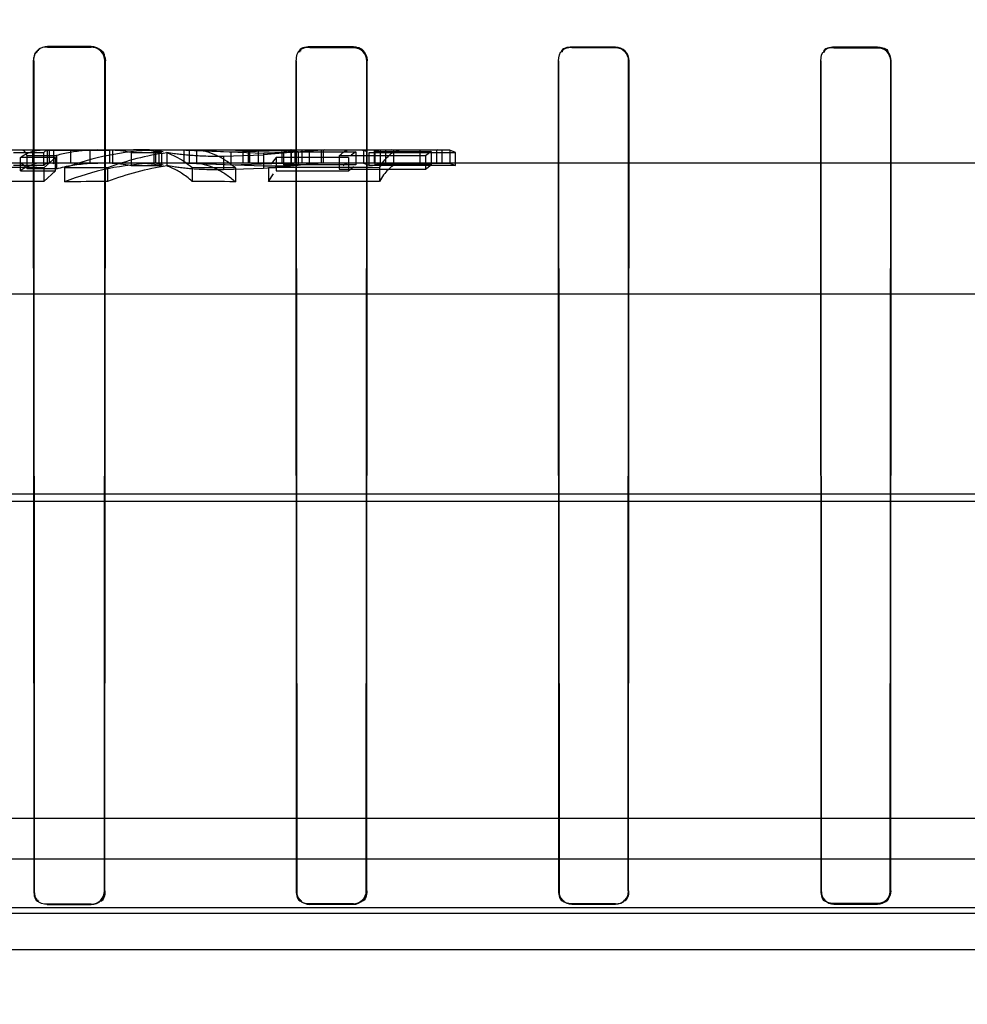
# Model space of a CAD drawing. Header units: millimetres. Extents: x 0 to 297, y 0 to 210.
# Tile 419 of 438: x 242.277 to 242.407, y 159.356 to 159.492. Entities that reach past the tile are written whole.
import ezdxf

# ---------------------------------------------------------------- set-up
doc = ezdxf.new("R2010")
doc.units = ezdxf.units.MM
doc.header["$LTSCALE"] = 16.335
doc.layers.get('0').update_dxf_attribs({"linetype": 'CONTINUOUS'})
for name, color, linetype in [('AXES_REF', 7, 'CONTINUOUS'), ('INTFCLR_1', 7, 'CONTINUOUS'), ('INTFCLR_144815', 7, 'CONTINUOUS'), ('INTFCLR_72935', 7, 'CONTINUOUS')]:
    doc.layers.add(name, color=color, linetype=linetype)

msp = doc.modelspace()

# ---------------------------------------------------------------- linework, layer by layer
at = {"color": 7, "linetype": 'Continuous'}
for radius in [5.8174969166, 5.817, 5.7797484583]:
    msp.add_circle((241.4979109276, 154.8339782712), radius, dxfattribs=at)
msp.add_arc((241.4979109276, 154.8339782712), 5.76, 278.2771290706, 261.7228709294, dxfattribs=at)
at = {"layer": 'AXES_REF', "color": 7, "linetype": 'Continuous'}
msp.add_arc((241.4979109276, 154.8339782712), 5.892, 113.0826660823, 66.91733391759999, dxfattribs=at)
at = {"layer": 'AXES_REF', "color": 9, "linetype": 'Continuous'}
msp.add_arc((241.4979109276, 154.8339782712), 5.3067073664, 94.4118118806, 85.5881881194, dxfattribs=at)
at = {"layer": 'INTFCLR_1', "color": 9, "linetype": 'Continuous'}
for p, q in [((242.2810786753, 159.487905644), (242.2810786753, 159.4879774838)), ((242.2870786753, 159.4879687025), (242.2870786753, 159.4878974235)), ((242.3170786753, 159.4878628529), (242.3170786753, 159.4879318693)), ((242.3230786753, 159.4879258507), (242.3230786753, 159.4878571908)), ((242.3530786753, 159.4878348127), (242.3530786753, 159.4879020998)), ((242.3590786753, 159.4878985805), (242.3590786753, 159.4878314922)), ((242.3890786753, 159.4878204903), (242.3890786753, 159.4878869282)), ((242.3950786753, 159.4878857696), (242.3950786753, 159.4878193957)), ((242.2791242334, 159.486023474), (242.2791961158, 159.486023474)), ((242.2889479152, 159.486023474), (242.2890186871, 159.486023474)), ((242.3151706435, 159.486023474), (242.3152396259, 159.486023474)), ((242.3249086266, 159.486023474), (242.3249769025, 159.486023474)), ((242.3512011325, 159.486023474), (242.3512683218, 159.486023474)), ((242.3608837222, 159.486023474), (242.3609505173, 159.486023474)), ((242.3872169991, 159.486023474), (242.3872832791, 159.486023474)), ((242.3968723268, 159.486023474), (242.3969384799, 159.486023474)), ((242.2792603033, 159.372023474), (242.2791925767, 159.372023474)), ((242.2889514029, 159.372023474), (242.2888846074, 159.372023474)), ((242.3153015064, 159.372023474), (242.3152362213, 159.372023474)), ((242.3249119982, 159.372023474), (242.3248473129, 159.372023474)), ((242.3513287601, 159.372023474), (242.3512650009, 159.372023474)), ((242.3608870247, 159.372023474), (242.3608236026, 159.372023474)), ((242.3873429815, 159.372023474), (242.3872800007, 159.372023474)), ((242.3968755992, 159.372023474), (242.3968127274, 159.372023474)), ((242.2810786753, 159.3701399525), (242.2810786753, 159.3702074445)), ((242.2870786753, 159.3702151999), (242.2870786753, 159.3701481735)), ((242.3170786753, 159.3701827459), (242.3170786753, 159.3702478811)), ((242.3230786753, 159.3702532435), (242.3230786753, 159.3701884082)), ((242.3530786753, 159.3702107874), (242.3530786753, 159.3702744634)), ((242.3590786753, 159.3702776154), (242.3590786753, 159.370214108)), ((242.3890786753, 159.3702251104), (242.3890786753, 159.3702880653)), ((242.3950786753, 159.3702891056), (242.3950786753, 159.3702262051))]:
    msp.add_line(p, q, dxfattribs=at)
at = {"layer": 'INTFCLR_1', "color": 6, "linetype": 'Continuous'}
for p, q in [((242.2810786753, 159.4879774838), (242.2870786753, 159.4879687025)), ((242.2870786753, 159.4878974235), (242.2810786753, 159.487905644)), ((242.3170786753, 159.4879318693), (242.3230786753, 159.4879258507)), ((242.3230786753, 159.4878571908), (242.3170786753, 159.4878628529)), ((242.3530786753, 159.4879020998), (242.3590786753, 159.4878985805)), ((242.3590786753, 159.4878314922), (242.3530786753, 159.4878348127)), ((242.3890786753, 159.4878869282), (242.3950786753, 159.4878857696)), ((242.3950786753, 159.4878193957), (242.3890786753, 159.4878204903)), ((242.2791242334, 159.486023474), (242.2791925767, 159.372023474)), ((242.2791961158, 159.486023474), (242.2792603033, 159.372023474)), ((242.2888846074, 159.372023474), (242.2889479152, 159.486023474)), ((242.2889514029, 159.372023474), (242.2890186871, 159.486023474)), ((242.3151706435, 159.486023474), (242.3152362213, 159.372023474)), ((242.3152396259, 159.486023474), (242.3153015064, 159.372023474)), ((242.3248473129, 159.372023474), (242.3249086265, 159.486023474)), ((242.3249119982, 159.372023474), (242.3249769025, 159.486023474)), ((242.3512011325, 159.486023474), (242.3512650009, 159.372023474)), ((242.3512683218, 159.486023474), (242.3513287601, 159.372023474)), ((242.3608236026, 159.372023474), (242.3608837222, 159.486023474)), ((242.3608870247, 159.372023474), (242.3609505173, 159.486023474)), ((242.3872169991, 159.486023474), (242.3872800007, 159.372023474)), ((242.3872832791, 159.486023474), (242.3873429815, 159.372023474)), ((242.3968127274, 159.372023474), (242.3968723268, 159.486023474)), ((242.3968755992, 159.372023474), (242.3969384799, 159.486023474)), ((242.2810786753, 159.3702074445), (242.2870786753, 159.3702151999)), ((242.2870786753, 159.3701481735), (242.2810786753, 159.3701399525)), ((242.3170786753, 159.3702478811), (242.3230786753, 159.3702532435)), ((242.3230786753, 159.3701884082), (242.3170786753, 159.3701827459)), ((242.3530786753, 159.3702744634), (242.3590786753, 159.3702776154)), ((242.3590786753, 159.370214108), (242.3530786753, 159.3702107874)), ((242.3890786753, 159.3702880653), (242.3950786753, 159.3702891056)), ((242.3950786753, 159.3702262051), (242.3890786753, 159.3702251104))]:
    msp.add_line(p, q, dxfattribs=at)
at = {"layer": 'INTFCLR_1', "color": 7, "linetype": 'Continuous'}
for points in [[(242.2870786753, 159.4879687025), (242.2871629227, 159.4879667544), (242.2872472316, 159.4879611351), (242.2873314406, 159.4879518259), (242.2874152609, 159.4879388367), (242.2874986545, 159.487922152), (242.2875818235, 159.4879016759), (242.287664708, 159.4878773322), (242.2877469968, 159.4878491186), (242.2878284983, 159.4878170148)], [(242.2878004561, 159.487751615), (242.2877234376, 159.4877819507), (242.2876451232, 159.4878088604), (242.2875656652, 159.4878322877), (242.2874850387, 159.4878522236), (242.2874035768, 159.4878685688), (242.2873219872, 159.4878812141), (242.2872406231, 159.487890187), (242.2871594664, 159.4878955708), (242.2870786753, 159.4878974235)], [(242.3249086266, 159.486023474), (242.3249069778, 159.4861033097), (242.324901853, 159.4861829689), (242.3248932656, 159.4862623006), (242.3248812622, 159.4863410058), (242.3248658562, 159.4864190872), (242.3248469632, 159.4864968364), (242.3248245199, 159.486574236), (242.3247985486, 159.4866509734), (242.3247690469, 159.4867268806)], [(242.3248321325, 159.4867532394), (242.3248622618, 159.4866757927), (242.3248890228, 159.4865969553), (242.3249123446, 159.486516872), (242.3249322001, 159.4864355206), (242.3249484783, 159.4863532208), (242.3249610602, 159.4862706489), (242.3249699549, 159.4861881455), (242.324975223, 159.486105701), (242.3249769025, 159.486023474)], [(242.3963050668, 159.3707973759), (242.3963812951, 159.3708787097), (242.3964525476, 159.3709653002), (242.3965184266, 159.3710568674), (242.3965786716, 159.3711533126), (242.3966327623, 159.3712540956), (242.3966800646, 159.3713581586), (242.3967203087, 159.3714648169), (242.3967534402, 159.3715738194), (242.3967793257, 159.3716846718), (242.3967978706, 159.3717968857), (242.3968090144, 159.3719099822), (242.3968127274, 159.372023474)], [(242.3950786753, 159.3702891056), (242.3951776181, 159.3702919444), (242.3952724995, 159.3702999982), (242.3953630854, 159.3703126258), (242.3954482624, 159.3703289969), (242.3955288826, 159.370348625), (242.3956076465, 159.370371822), (242.3956858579, 159.3703989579), (242.395761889, 159.3704294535), (242.3958340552, 159.3704623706), (242.3959019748, 159.3704971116), (242.3959660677, 159.3705334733), (242.39602601, 159.3705708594), (242.3960817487, 159.370608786), (242.3961335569, 159.3706469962), (242.3961816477, 159.3706852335), (242.3962261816, 159.3707232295), (242.396267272, 159.3707606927), (242.3963050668, 159.3707973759)]]:
    msp.add_lwpolyline(points, dxfattribs=at)
at = {"layer": 'INTFCLR_1', "color": 6, "linetype": 'Continuous'}
for points, knots in [([(242.2810786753, 159.4879774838), (242.2806222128, 159.4879781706), (242.2795902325, 159.4876102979), (242.2791235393, 159.4865638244), (242.2791242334, 159.486023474)], [0, 0, 0, 0, 0.4579220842, 1, 1, 1, 1]), ([(242.3609505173, 159.486023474), (242.3609510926, 159.4865078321), (242.3605448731, 159.4875053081), (242.3595502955, 159.4878983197), (242.3590786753, 159.4878985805)], [0, 0, 0, 0, 0.5066623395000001, 1, 1, 1, 1]), ([(242.3608837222, 159.486023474), (242.3608842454, 159.4864899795), (242.3604931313, 159.4874516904), (242.3595339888, 159.4878312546), (242.3590786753, 159.4878314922)], [0, 0, 0, 0, 0.5060707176, 1, 1, 1, 1]), ([(242.3968723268, 159.486023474), (242.3968728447, 159.486489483), (242.3964811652, 159.4874454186), (242.3955285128, 159.4878193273), (242.3950786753, 159.4878193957)], [0, 0, 0, 0, 0.5088288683, 1, 1, 1, 1]), ([(242.2870786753, 159.3702151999), (242.2875501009, 159.3702157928), (242.2885117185, 159.3706144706), (242.2888846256, 159.3715729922), (242.2888846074, 159.372023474)], [0, 0, 0, 0, 0.511359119, 1, 1, 1, 1]), ([(242.3152362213, 159.372023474), (242.315236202, 159.3715588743), (242.315623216, 159.3705807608), (242.3166035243, 159.3701822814), (242.3170786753, 159.3701827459)], [0, 0, 0, 0, 0.4943860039, 1, 1, 1, 1]), ([(242.3230786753, 159.3702532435), (242.3235354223, 159.3702536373), (242.3244763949, 159.3706379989), (242.3248473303, 159.3715774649), (242.3248473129, 159.372023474)], [0, 0, 0, 0, 0.5059473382, 1, 1, 1, 1]), ([(242.3512650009, 159.372023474), (242.3512649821, 159.371562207), (242.3516504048, 159.37059857), (242.3526147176, 159.370210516), (242.3530786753, 159.3702107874)], [0, 0, 0, 0, 0.4985459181, 1, 1, 1, 1]), ([(242.3872800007, 159.372023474), (242.3872799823, 159.3715640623), (242.3876643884, 159.3706079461), (242.3886203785, 159.3702250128), (242.3890786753, 159.3702251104)], [0, 0, 0, 0, 0.500607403, 1, 1, 1, 1])]:
    msp.add_open_spline(points, degree=3, knots=knots, dxfattribs=at)
for points in [[(242.2810786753, 159.487905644), (242.2805408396, 159.4879064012), (242.2796196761, 159.4877531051), (242.2796203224, 159.4872152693)], [(242.3170786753, 159.4879318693), (242.3165401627, 159.487932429), (242.3156140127, 159.487787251), (242.3156146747, 159.4872487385)], [(242.3170786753, 159.4878628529), (242.3165596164, 159.4878633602), (242.3156669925, 159.4877233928), (242.3156675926, 159.487204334)], [(242.3530786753, 159.4879020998), (242.3525536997, 159.4879024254), (242.3516481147, 159.4877670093), (242.3516487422, 159.4872420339)], [(242.3530786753, 159.4878348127), (242.352571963, 159.4878351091), (242.3516982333, 159.4877037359), (242.3516988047, 159.4871970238)], [(242.3890786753, 159.4878869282), (242.3885609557, 159.4878870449), (242.38766641, 159.4877569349), (242.38766702, 159.4872392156)], [(242.3890786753, 159.4878204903), (242.3885752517, 159.4878205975), (242.3877078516, 159.4876888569), (242.3877084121, 159.4871854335)], [(242.3950786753, 159.4878857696), (242.3955937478, 159.4878856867), (242.3964847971, 159.4877587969), (242.3964841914, 159.4872437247)], [(242.2791925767, 159.372023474), (242.2791925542, 159.3715038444), (242.2793180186, 159.3706035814), (242.2798376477, 159.370604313)], [(242.2792603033, 159.372023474), (242.2792602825, 159.3715154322), (242.2793918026, 159.3706393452), (242.279899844, 159.3706400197)], [(242.2889514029, 159.372023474), (242.2889514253, 159.3714989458), (242.2888157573, 159.3705957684), (242.2882912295, 159.3705950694)], [(242.3153015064, 159.372023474), (242.3153014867, 159.3715219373), (242.3154374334, 159.3706601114), (242.3159389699, 159.3706605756)], [(242.3249119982, 159.372023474), (242.3249120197, 159.3715032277), (242.3247685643, 159.3706113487), (242.3242483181, 159.3706108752)], [(242.3513287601, 159.372023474), (242.3513287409, 159.3715240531), (242.3514710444, 159.3706693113), (242.3519704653, 159.3706695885)], [(242.3608870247, 159.372023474), (242.3608870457, 159.3715028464), (242.3607335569, 159.3706148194), (242.3602129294, 159.3706145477)], [(242.3873429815, 159.372023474), (242.3873429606, 159.371477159), (242.3875705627, 159.37057864), (242.3881168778, 159.3705787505)], [(242.3590786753, 159.3702776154), (242.3595262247, 159.3702778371), (242.3603178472, 159.3703469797), (242.36031783, 159.3707945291)]]:
    msp.add_open_spline(points, degree=3, dxfattribs=at)
at = {"layer": 'INTFCLR_1', "color": 7, "linetype": 'Continuous'}
for points, knots in [([(242.2890186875, 159.4860234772), (242.2890194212, 159.4865131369), (242.288613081, 159.4875446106), (242.2875801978, 159.4879690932), (242.2870786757, 159.4879687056)], [0, 0, 0, 0, 0.494016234, 1, 1, 1, 1]), ([(242.2889479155, 159.4860234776), (242.2889485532, 159.4864959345), (242.2885562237, 159.4874898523), (242.2875611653, 159.4878977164), (242.2870786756, 159.487897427)], [0, 0, 0, 0, 0.4947471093, 1, 1, 1, 1]), ([(242.3249769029, 159.4860234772), (242.3249775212, 159.4865097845), (242.3245714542, 159.4875201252), (242.3235620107, 159.487926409), (242.3230786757, 159.4879258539)], [0, 0, 0, 0, 0.5015327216, 1, 1, 1, 1]), ([(242.3249086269, 159.4860234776), (242.3249091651, 159.4864921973), (242.3245177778, 159.4874661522), (242.3235446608, 159.4878576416), (242.3230786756, 159.4878571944)], [0, 0, 0, 0, 0.5014628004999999, 1, 1, 1, 1]), ([(242.3950786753, 159.3702262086), (242.3955380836, 159.3702264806), (242.3964934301, 159.3706107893), (242.3968755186, 159.371565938), (242.3968755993, 159.3720234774)], [0, 0, 0, 0, 0.5010190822, 1, 1, 1, 1])]:
    msp.add_open_spline(points, degree=3, knots=knots, dxfattribs=at)
for points in [[(242.2878284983, 159.4878170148), (242.2882834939, 159.4876258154), (242.2888725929, 159.4872601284), (242.288871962, 159.4867665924)], [(242.2889479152, 159.486023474), (242.2889484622, 159.4864804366), (242.2888687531, 159.4871228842), (242.2884473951, 159.4872997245)], [(242.3230786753, 159.4879258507), (242.3235340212, 159.4879254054), (242.3241786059, 159.4878542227), (242.3243529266, 159.4874335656)], [(242.3247690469, 159.4867268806), (242.3245865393, 159.4871672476), (242.3242258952, 159.4877289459), (242.3237492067, 159.487729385)], [(242.3968755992, 159.372023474), (242.3968756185, 159.3715650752), (242.3966735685, 159.371077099), (242.3963495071, 159.3707528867)], [(242.3950786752, 159.3702891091), (242.3956248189, 159.3702894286), (242.3965224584, 159.3705173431), (242.3965225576, 159.3710634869)], [(242.3963495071, 159.3707528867), (242.3960253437, 159.3704285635), (242.3955372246, 159.3702262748), (242.3950786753, 159.3702262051)]]:
    msp.add_open_spline(points, degree=3, dxfattribs=at)
at = {"layer": 'INTFCLR_144815', "color": 9, "linetype": 'Continuous'}
for p, q in [((242.2751043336, 159.4737782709), (242.2928929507, 159.4737782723)), ((242.2950678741, 159.4737782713), (242.3037499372, 159.4737782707)), ((242.3107922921, 159.471536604), (242.3107922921, 159.4733527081)), ((242.3144622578, 159.473778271), (242.3346297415, 159.4737782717)), ((242.6182121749, 159.4719782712), (242.0522725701, 159.4719782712)), ((242.3052583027, 159.4729108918), (242.3052583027, 159.4710777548)), ((242.7961810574, 159.4539782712), (242.0877571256, 159.4539782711)), ((242.8624730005, 159.4264903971), (242.0134455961, 159.4264903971)), ((242.0656271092, 159.4255483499), (242.8226504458, 159.4255483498)), ((242.6860240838, 159.3763970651), (242.1341332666, 159.3763970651)), ((242.5773516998, 159.3697232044), (242.2428055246, 159.3697204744)), ((242.2374427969, 159.3689564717), (242.5827145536, 159.3689564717)), ((241.9389869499, 159.3639782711), (242.9098097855, 159.3639782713))]:
    msp.add_line(p, q, dxfattribs=at)
at = {"layer": 'INTFCLR_144815', "color": 6, "linetype": 'Continuous'}
for p, q in [((242.2764180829, 159.4734372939), (242.2805852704, 159.4734372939)), ((242.2790147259, 159.4737782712), (242.2790147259, 159.4719782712)), ((242.2805852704, 159.471624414), (242.2805852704, 159.4734372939)), ((242.28100377, 159.4737597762), (242.28100377, 159.4719590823)), ((242.28100377, 159.4737597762), (242.2896008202, 159.4737597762)), ((242.2813198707, 159.4737782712), (242.2813198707, 159.4719782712)), ((242.2817199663, 159.4737782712), (242.2819565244, 159.4736992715)), ((242.2819565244, 159.4736992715), (242.2831851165, 159.473769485)), ((242.2819565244, 159.471896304), (242.2819565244, 159.4736992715)), ((242.2842466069, 159.4737782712), (242.2842466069, 159.4719782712)), ((242.2869250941, 159.4719782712), (242.2869250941, 159.4737782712)), ((242.2896008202, 159.4737597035), (242.2896008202, 159.4719590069)), ((242.2900064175, 159.4737782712), (242.2900064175, 159.4719782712)), ((242.292552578, 159.4734355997), (242.292552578, 159.4716226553)), ((242.292552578, 159.4734355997), (242.2967242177, 159.4734355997)), ((242.2950678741, 159.4737782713), (242.2928929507, 159.4737782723)), ((242.2950678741, 159.4737782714), (242.2956561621, 159.4737549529)), ((242.2956561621, 159.4737549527), (242.2956561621, 159.4719540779)), ((242.2959251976, 159.4737782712), (242.2959251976, 159.4719782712)), ((242.29604064, 159.473761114), (242.2969591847, 159.4735638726)), ((242.2964119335, 159.4719782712), (242.2964119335, 159.4737782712)), ((242.2967242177, 159.4734403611), (242.2967242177, 159.471627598)), ((242.2974492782, 159.473476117), (242.2974592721, 159.4715781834)), ((242.2988598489, 159.4737782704), (242.3107922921, 159.473352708)), ((242.299800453, 159.4737782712), (242.299800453, 159.4719782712)), ((242.3003186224, 159.4737782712), (242.3062422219, 159.4735121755)), ((242.3005301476, 159.4737782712), (242.3005301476, 159.4719782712)), ((242.3015749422, 159.4737550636), (242.3024746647, 159.4737756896)), ((242.3015749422, 159.4719541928), (242.3015749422, 159.4737550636)), ((242.3037499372, 159.4737782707), (242.3144622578, 159.473778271)), ((242.3037499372, 159.4737782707), (242.3100131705, 159.4737167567)), ((242.3062422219, 159.4735121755), (242.3133121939, 159.4737288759)), ((242.3062422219, 159.4735121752), (242.3062422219, 159.47170214)), ((242.3078984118, 159.4737782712), (242.3078984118, 159.4719782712)), ((242.3086385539, 159.4737782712), (242.3086385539, 159.4719782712)), ((242.3088200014, 159.4737782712), (242.3088200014, 159.4719782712)), ((242.3145931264, 159.4737782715), (242.3100131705, 159.4737167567)), ((242.3100131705, 159.4737167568), (242.3100131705, 159.471914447)), ((242.3155026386, 159.4735051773), (242.3107522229, 159.473094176)), ((242.3133121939, 159.4719270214), (242.3133121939, 159.4737288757)), ((242.3144622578, 159.4737782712), (242.3134815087, 159.4735314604)), ((242.3134815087, 159.4735380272), (242.3134815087, 159.4717289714)), ((242.3134815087, 159.4735380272), (242.3234358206, 159.4735380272)), ((242.3145118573, 159.4737782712), (242.3145118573, 159.4719782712)), ((242.3145916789, 159.4719782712), (242.3145916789, 159.4737782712)), ((242.3150440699, 159.4737782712), (242.3150440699, 159.4719782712)), ((242.3155026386, 159.4735051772), (242.3155026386, 159.4716948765)), ((242.3159886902, 159.4737782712), (242.3159886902, 159.4719782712)), ((242.3170419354, 159.4719782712), (242.3170419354, 159.4737782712)), ((242.3187081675, 159.4719782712), (242.3187081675, 159.4737782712)), ((242.3189574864, 159.4719782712), (242.3189574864, 159.4737782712)), ((242.3234358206, 159.4735395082), (242.3227585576, 159.4730802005)), ((242.3234358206, 159.4735395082), (242.3234358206, 159.4717305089)), ((242.3241689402, 159.4737782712), (242.3248867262, 159.4736280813)), ((242.3244661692, 159.4737782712), (242.3244661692, 159.4719782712)), ((242.3252443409, 159.4716277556), (242.3252443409, 159.473440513)), ((242.3252443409, 159.4734372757), (242.3370869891, 159.4734372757)), ((242.3259430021, 159.4737782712), (242.3259430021, 159.4719782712)), ((242.3267491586, 159.4737734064), (242.326005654, 159.4735571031)), ((242.326005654, 159.4735561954), (242.326005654, 159.4717478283)), ((242.326005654, 159.4735561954), (242.3337478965, 159.4735561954)), ((242.3267491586, 159.4737734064), (242.3267491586, 159.471973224)), ((242.3344914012, 159.4737730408), (242.3267491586, 159.4737730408)), ((242.3274971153, 159.4737782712), (242.3274971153, 159.4719782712)), ((242.3285789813, 159.4737494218), (242.3282633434, 159.4737782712)), ((242.3363212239, 159.4737502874), (242.3285789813, 159.4737502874)), ((242.3285789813, 159.4737494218), (242.3285789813, 159.4719483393)), ((242.3322681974, 159.4719782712), (242.3322681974, 159.4737782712)), ((242.3337478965, 159.4735523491), (242.3329865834, 159.4729853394)), ((242.3337478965, 159.4735523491), (242.3337478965, 159.4717438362)), ((242.3346297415, 159.4737782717), (242.3344914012, 159.4737726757)), ((242.3344914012, 159.4737730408), (242.3344914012, 159.4719728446)), ((242.3346297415, 159.4737782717), (242.3352393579, 159.4737782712)), ((242.3352393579, 159.4737782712), (242.3352393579, 159.4719782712)), ((242.3370869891, 159.4734428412), (242.3363212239, 159.4737511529)), ((242.3363212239, 159.4737502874), (242.3363212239, 159.4719492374)), ((242.3370869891, 159.4716243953), (242.3370869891, 159.4734372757)), ((242.2773489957, 159.4709225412), (242.2773489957, 159.4727615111)), ((242.282157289, 159.4727615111), (242.2773489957, 159.4727615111)), ((242.2775073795, 159.4719782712), (242.2780611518, 159.4715013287)), ((242.2782167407, 159.4730219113), (242.2822859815, 159.4730219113)), ((242.2782167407, 159.4730214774), (242.2782167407, 159.4711926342)), ((242.2805602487, 159.4713445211), (242.282157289, 159.4727546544)), ((242.2819565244, 159.4718963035), (242.2817199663, 159.4719782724)), ((242.282157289, 159.470915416), (242.282157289, 159.4727546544)), ((242.2822859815, 159.4730219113), (242.2822859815, 159.4711930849)), ((242.2838006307, 159.4719782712), (242.2825617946, 159.4719413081)), ((242.2956561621, 159.4719540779), (242.2950678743, 159.4719782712)), ((242.3107922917, 159.471536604), (242.2988598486, 159.4719782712)), ((242.306242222, 159.47170214), (242.3003186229, 159.4719782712)), ((242.302924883, 159.4719782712), (242.3020241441, 159.4719675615)), ((242.3100131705, 159.471914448), (242.3037499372, 159.4719782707)), ((242.3052583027, 159.472910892), (242.3107522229, 159.473094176)), ((242.3100131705, 159.471914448), (242.3145931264, 159.4719782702)), ((242.3107522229, 159.4730941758), (242.3107522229, 159.4712681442)), ((242.3124683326, 159.4727444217), (242.311766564, 159.4718721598)), ((242.3224226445, 159.4727579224), (242.3124683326, 159.4727579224)), ((242.3124683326, 159.4727444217), (242.3124683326, 159.4709047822)), ((242.3134815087, 159.4717221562), (242.3144622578, 159.4719782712)), ((242.3329865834, 159.472993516), (242.3211439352, 159.472993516)), ((242.3211439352, 159.4729887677), (242.3211439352, 159.4711586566)), ((242.3224226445, 159.4727579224), (242.3224226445, 159.4709188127)), ((242.326005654, 159.4717487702), (242.3267491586, 159.471973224)), ((242.3267491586, 159.4719728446), (242.3344914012, 159.4719728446)), ((242.3282633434, 159.4719782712), (242.3285789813, 159.4719483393)), ((242.3329865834, 159.472993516), (242.3329865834, 159.4711635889)), ((242.3344914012, 159.4719724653), (242.3346297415, 159.4719782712)), ((242.2805852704, 159.471624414), (242.2764180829, 159.471624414)), ((242.2773489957, 159.4709225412), (242.282157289, 159.4709225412)), ((242.2822859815, 159.4711930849), (242.2782167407, 159.4711930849)), ((242.2805602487, 159.4713445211), (242.2805602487, 159.4694482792)), ((242.282157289, 159.470915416), (242.2805602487, 159.4694482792)), ((242.2896008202, 159.4719590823), (242.28100377, 159.4719590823)), ((242.2834064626, 159.4713039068), (242.2834064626, 159.4694059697)), ((242.2893252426, 159.4713464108), (242.2893252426, 159.4694502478)), ((242.2967242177, 159.4716226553), (242.292552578, 159.4716226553)), ((242.2960398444, 159.4719603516), (242.2969680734, 159.4717540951)), ((242.3009510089, 159.4713494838), (242.3009510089, 159.4694534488)), ((242.3052583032, 159.4710777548), (242.3107522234, 159.4712681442)), ((242.3133121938, 159.4719270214), (242.306242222, 159.47170214)), ((242.3068697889, 159.4713130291), (242.3068697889, 159.4694154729)), ((242.3107522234, 159.4712681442), (242.3155026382, 159.4716948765)), ((242.3114208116, 159.4713386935), (242.3114208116, 159.4694422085)), ((242.3124683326, 159.4709188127), (242.3224226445, 159.4709188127)), ((242.3234358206, 159.4717289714), (242.3134815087, 159.4717289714)), ((242.3211439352, 159.4711635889), (242.3329865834, 159.4711635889)), ((242.3224226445, 159.4709219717), (242.3230961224, 159.4715230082)), ((242.3252443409, 159.4716277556), (242.3245283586, 159.4719392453)), ((242.3370869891, 159.4716243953), (242.3252443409, 159.4716243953)), ((242.3337478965, 159.4717478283), (242.326005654, 159.4717478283)), ((242.3266470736, 159.471347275), (242.3266470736, 159.4694511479)), ((242.3285789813, 159.4719492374), (242.3363212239, 159.4719492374)), ((242.3329865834, 159.4711550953), (242.3337478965, 159.4717438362)), ((242.3363212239, 159.4719501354), (242.3370869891, 159.4716301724)), ((242.3114208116, 159.4694422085), (242.312115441, 159.4704847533)), ((242.7488016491, 159.3819782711), (242.1151926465, 159.3819782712))]:
    msp.add_line(p, q, dxfattribs=at)
for points in [[(242.2805852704, 159.4734320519), (242.2806317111, 159.473488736), (242.2806781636, 159.4735403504), (242.2807246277, 159.4735868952), (242.2807710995, 159.4736283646), (242.2808175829, 159.4736647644), (242.2808640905, 159.473696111), (242.2809106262, 159.4737224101), (242.280957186, 159.473743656), (242.28100377, 159.4737598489)], [(242.28100377, 159.4719591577), (242.2809571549, 159.4719423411), (242.2809105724, 159.4719202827), (242.2808640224, 159.4718929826), (242.2808175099, 159.4718604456), (242.28077103, 159.471822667), (242.2807245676, 159.4717796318), (242.2806781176, 159.4717313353), (242.2806316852, 159.4716777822), (242.2805852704, 159.4716189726)]]:
    msp.add_lwpolyline(points, dxfattribs=at)
for centre, radius, start, end in [((242.2969932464, 159.4352407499), 0.0385374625, 91.9883192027, 110.643885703), ((242.3029591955, 159.4343434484), 0.0394347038, 98.01712248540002, 110.2266078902), ((242.2886896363, 159.4521730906), 0.0216058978, 79.70064108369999, 87.58294539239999), ((242.2928878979, 159.4518372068), 0.0219410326, 79.93030585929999, 89.98680544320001), ((242.3116976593, 159.4470826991), 0.0266950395, 81.80543398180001, 86.5325959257), ((242.2928796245, 159.4507335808), 0.0212448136, 79.57394204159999, 89.9640598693), ((242.2734207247, 158.1869518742), 1.2844124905, 89.68151454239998, 90.3497599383), ((242.2956870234, 158.173249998), 1.2981120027, 90.28079599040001, 90.5420447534), ((242.2969988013, 159.4347903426), 0.0371881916, 92.0690632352, 111.4381893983), ((242.3029708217, 159.4339027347), 0.0380765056, 98.3227756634, 111.0002348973), ((242.2886970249, 159.4512103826), 0.0207682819, 79.3012249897, 87.505813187), ((242.2958968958, 158.1701848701), 1.3011744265, 89.5168150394, 89.77744715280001), ((242.3197974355, 158.1161144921), 1.3552500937, 89.71041726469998, 90.3541399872), ((242.3116953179, 159.4462200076), 0.0257578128, 81.49983269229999, 86.40104832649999), ((242.2734205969, 158.2370188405), 1.2324501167, 89.6680805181, 90.3645007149), ((242.2956588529, 158.2271280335), 1.2423383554, 90.29210295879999, 90.5650808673), ((242.2958772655, 158.2173400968), 1.2521236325, 89.49698793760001, 89.7678305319), ((242.3197971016, 158.1690429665), 1.3004262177, 89.6981941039, 90.36905545)]:
    msp.add_arc(centre, radius, start, end, dxfattribs=at)
for points, knots in [([(242.2773489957, 159.4727658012), (242.2776614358, 159.4729797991), (242.278296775, 159.4733475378), (242.2793104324, 159.4736987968), (242.2799999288, 159.4737782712), (242.2803361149, 159.4737782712)], [0, 0, 0, 0, 0.3552943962, 0.6845921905, 1, 1, 1, 1]), ([(242.2879735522, 159.4737782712), (242.2873416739, 159.473778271), (242.2860681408, 159.473722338), (242.2841651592, 159.4734696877), (242.282908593, 159.4731893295), (242.2822859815, 159.4730223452)], [0, 0, 0, 0, 0.3295454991, 0.6638117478, 1, 1, 1, 1]), ([(242.2974492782, 159.473476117), (242.2977908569, 159.4734195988), (242.2983870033, 159.473323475), (242.299290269, 159.4732073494), (242.300154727, 159.4731168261), (242.3010774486, 159.4730412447), (242.3020631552, 159.4729818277), (242.3031899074, 159.4729356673), (242.3042732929, 159.4729142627), (242.3049882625, 159.4729115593), (242.3052583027, 159.472910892)], [0, 0, 0, 0, 0.1325003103, 0.2310604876, 0.3484871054, 0.465109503, 0.5853418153, 0.7263795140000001, 0.8966546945, 1, 1, 1, 1]), ([(242.2974592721, 159.4733927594), (242.2978653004, 159.4732597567), (242.2986803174, 159.4729202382), (242.2998507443, 159.4722281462), (242.3005885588, 159.4716597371), (242.3009510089, 159.4713494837)], [0, 0, 0, 0, 0.3150314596, 0.6482155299, 1, 1, 1, 1]), ([(242.3068697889, 159.4713130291), (242.3064630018, 159.4716656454), (242.3056352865, 159.4723034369), (242.3043133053, 159.4730532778), (242.302959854, 159.4735545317), (242.3020344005, 159.4737183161), (242.3015749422, 159.4737550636)], [0, 0, 0, 0, 0.2725716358, 0.5273624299, 0.7666263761, 1, 1, 1, 1]), ([(242.3190563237, 159.4737782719), (242.3186723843, 159.4737782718), (242.3178620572, 159.4736772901), (242.3167884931, 159.4735845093), (242.315806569, 159.4735072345), (242.3149595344, 159.4734548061), (242.3140470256, 159.4734110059), (242.3130689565, 159.4733790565), (242.3119721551, 159.4733567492), (242.3112045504, 159.4733535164), (242.3107922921, 159.473352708)], [0, 0, 0, 0, 0.1391313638, 0.2949405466, 0.3908032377, 0.4959962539, 0.6024742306, 0.7218430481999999, 0.8506061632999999, 1, 1, 1, 1]), ([(242.3266470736, 159.471347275), (242.3268328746, 159.471652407), (242.3271982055, 159.4721979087), (242.3278019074, 159.4728899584), (242.3285608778, 159.4735226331), (242.3292525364, 159.4737782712), (242.329683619, 159.4737782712)], [0, 0, 0, 0, 0.2655759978, 0.4871564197, 0.6795376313, 1, 1, 1, 1]), ([(242.2803361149, 159.4719782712), (242.2799991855, 159.4719782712), (242.2793079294, 159.4718953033), (242.2782934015, 159.4715296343), (242.2776604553, 159.471148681), (242.2773489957, 159.4709269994)], [0, 0, 0, 0, 0.3145739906, 0.6430700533, 1, 1, 1, 1]), ([(242.2822859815, 159.4711935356), (242.2826580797, 159.4712971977), (242.2834061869, 159.4714846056), (242.2845396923, 159.4717046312), (242.2856799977, 159.4718623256), (242.2868253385, 159.4719571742), (242.2875908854, 159.4719782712), (242.2879735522, 159.4719782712)], [0, 0, 0, 0, 0.2012328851, 0.4015582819, 0.6012628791, 0.8006431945, 1, 1, 1, 1]), ([(242.3190563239, 159.4719782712), (242.3186841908, 159.4719782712), (242.3179239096, 159.4718810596), (242.3169159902, 159.4717888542), (242.3160076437, 159.4717125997), (242.3151946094, 159.4716563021), (242.3142843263, 159.4716075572), (242.313261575, 159.4715685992), (242.3120806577, 159.4715420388), (242.3112452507, 159.4715375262), (242.3107922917, 159.471536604)], [0, 0, 0, 0, 0.134834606, 0.2767390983, 0.3670369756, 0.4650516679, 0.5720313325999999, 0.6973145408, 0.8358794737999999, 1, 1, 1, 1]), ([(242.329683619, 159.4719782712), (242.3292499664, 159.4719782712), (242.3285518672, 159.4717075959), (242.3277924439, 159.4710467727), (242.3271911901, 159.4703265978), (242.3268288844, 159.4697621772), (242.3266470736, 159.4694511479)], [0, 0, 0, 0, 0.3171646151, 0.5102552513, 0.7365060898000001, 1, 1, 1, 1]), ([(242.2974492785, 159.4716647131), (242.2977709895, 159.4716094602), (242.2983306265, 159.4715153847), (242.2991677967, 159.4714010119), (242.2999584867, 159.4713116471), (242.3007923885, 159.47123658), (242.3016891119, 159.4711725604), (242.3026999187, 159.4711213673), (242.3039086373, 159.4710861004), (242.3047786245, 159.4710789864), (242.3052583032, 159.4710777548)], [0, 0, 0, 0, 0.1248850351, 0.2170869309, 0.3232319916, 0.4292918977, 0.5373958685, 0.6671624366, 0.8164798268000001, 1, 1, 1, 1]), ([(242.3009510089, 159.4694534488), (242.3007046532, 159.469673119), (242.3002314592, 159.470065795), (242.2995288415, 159.4705636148), (242.2988634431, 159.4709641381), (242.2981861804, 159.4713040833), (242.2977103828, 159.4714927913), (242.2974592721, 159.4715781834)], [0, 0, 0, 0, 0.2407091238, 0.4479075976, 0.6274068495, 0.8065744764, 1, 1, 1, 1]), ([(242.3015749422, 159.4719541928), (242.3020370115, 159.4719158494), (242.3029713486, 159.4717436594), (242.3040894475, 159.4713108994), (242.3049596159, 159.4708448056), (242.3056114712, 159.4704282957), (242.3062527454, 159.4699511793), (242.3066653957, 159.4696000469), (242.3068697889, 159.4694154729)], [0, 0, 0, 0, 0.2328295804, 0.4736387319, 0.598918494, 0.7281275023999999, 0.8617064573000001, 1, 1, 1, 1])]:
    msp.add_open_spline(points, degree=3, knots=knots, dxfattribs=at)
for points in [[(242.2782167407, 159.4730214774), (242.2781014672, 159.4732695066), (242.2780193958, 159.4736934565), (242.2777458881, 159.4736934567)], [(242.3211439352, 159.4729887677), (242.321454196, 159.4732898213), (242.3218024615, 159.473690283), (242.3222347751, 159.473690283)], [(242.3227843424, 159.4719782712), (242.3223991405, 159.4719782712), (242.3219589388, 159.4718874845), (242.3216876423, 159.4716140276)]]:
    msp.add_open_spline(points, degree=3, dxfattribs=at)
at = {"layer": 'INTFCLR_72935', "color": 9, "linetype": 'Continuous'}
for p, q in [((242.2810786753, 159.4879774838), (242.2810786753, 159.487905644)), ((242.2870786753, 159.4878974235), (242.2870786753, 159.4879687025)), ((242.3170786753, 159.4879318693), (242.3170786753, 159.4878628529)), ((242.3230786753, 159.4878571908), (242.3230786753, 159.4879258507)), ((242.3530786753, 159.4879020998), (242.3530786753, 159.4878348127)), ((242.3590786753, 159.4878314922), (242.3590786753, 159.4878985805)), ((242.3890786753, 159.4878869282), (242.3890786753, 159.4878204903)), ((242.3950786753, 159.4878193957), (242.3950786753, 159.4878857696)), ((242.2791961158, 159.486023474), (242.2791242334, 159.486023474)), ((242.2890186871, 159.486023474), (242.2889479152, 159.486023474)), ((242.3152396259, 159.486023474), (242.3151706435, 159.486023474)), ((242.3249769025, 159.486023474), (242.3249086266, 159.486023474)), ((242.3512683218, 159.486023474), (242.3512011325, 159.486023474)), ((242.3609505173, 159.486023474), (242.3608837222, 159.486023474)), ((242.3872832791, 159.486023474), (242.3872169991, 159.486023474)), ((242.3969384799, 159.486023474), (242.3968723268, 159.486023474)), ((242.2791925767, 159.372023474), (242.2792603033, 159.372023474)), ((242.2888846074, 159.372023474), (242.2889514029, 159.372023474)), ((242.3152362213, 159.372023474), (242.3153015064, 159.372023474)), ((242.3248473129, 159.372023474), (242.3249119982, 159.372023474)), ((242.3512650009, 159.372023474), (242.3513287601, 159.372023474)), ((242.3608236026, 159.372023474), (242.3608870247, 159.372023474)), ((242.3872800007, 159.372023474), (242.3873429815, 159.372023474)), ((242.3968127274, 159.372023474), (242.3968755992, 159.372023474)), ((242.2810786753, 159.3702074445), (242.2810786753, 159.3701399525)), ((242.2870786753, 159.3701481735), (242.2870786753, 159.3702151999)), ((242.3170786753, 159.3702478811), (242.3170786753, 159.3701827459)), ((242.3230786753, 159.3701884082), (242.3230786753, 159.3702532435)), ((242.3530786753, 159.3702744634), (242.3530786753, 159.3702107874)), ((242.3590786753, 159.370214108), (242.3590786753, 159.3702776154)), ((242.3890786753, 159.3702880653), (242.3890786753, 159.3702251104)), ((242.3950786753, 159.3702262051), (242.3950786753, 159.3702891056))]:
    msp.add_line(p, q, dxfattribs=at)
at = {"layer": 'INTFCLR_72935', "color": 6, "linetype": 'Continuous'}
for p, q in [((242.2870786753, 159.4879687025), (242.2810786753, 159.4879774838)), ((242.2810786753, 159.487905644), (242.2870786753, 159.4878974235)), ((242.3230786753, 159.4879258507), (242.3170786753, 159.4879318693)), ((242.3170786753, 159.4878628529), (242.3230786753, 159.4878571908)), ((242.3590786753, 159.4878985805), (242.3530786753, 159.4879020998)), ((242.3530786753, 159.4878348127), (242.3590786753, 159.4878314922)), ((242.3950786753, 159.4878857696), (242.3890786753, 159.4878869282)), ((242.3890786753, 159.4878204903), (242.3950786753, 159.4878193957)), ((242.2791242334, 159.486023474), (242.2791925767, 159.372023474)), ((242.2792603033, 159.372023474), (242.2791961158, 159.486023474)), ((242.2889479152, 159.486023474), (242.2888846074, 159.372023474)), ((242.2889514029, 159.372023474), (242.2890186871, 159.486023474)), ((242.3151706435, 159.486023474), (242.3152362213, 159.372023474)), ((242.3153015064, 159.372023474), (242.3152396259, 159.486023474)), ((242.3249086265, 159.486023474), (242.3248473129, 159.372023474)), ((242.3249119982, 159.372023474), (242.3249769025, 159.486023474)), ((242.3512011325, 159.486023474), (242.3512650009, 159.372023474)), ((242.3513287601, 159.372023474), (242.3512683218, 159.486023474)), ((242.3608837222, 159.486023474), (242.3608236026, 159.372023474)), ((242.3608870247, 159.372023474), (242.3609505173, 159.486023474)), ((242.3872169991, 159.486023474), (242.3872800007, 159.372023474)), ((242.3873429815, 159.372023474), (242.3872832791, 159.486023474)), ((242.3968723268, 159.486023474), (242.3968127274, 159.372023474)), ((242.3968755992, 159.372023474), (242.3969384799, 159.486023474)), ((242.2870786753, 159.3702151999), (242.2810786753, 159.3702074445)), ((242.2810786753, 159.3701399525), (242.2870786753, 159.3701481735)), ((242.3230786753, 159.3702532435), (242.3170786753, 159.3702478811)), ((242.3170786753, 159.3701827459), (242.3230786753, 159.3701884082)), ((242.3590786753, 159.3702776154), (242.3530786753, 159.3702744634)), ((242.3530786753, 159.3702107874), (242.3590786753, 159.370214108)), ((242.3950786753, 159.3702891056), (242.3890786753, 159.3702880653)), ((242.3890786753, 159.3702251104), (242.3950786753, 159.3702262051))]:
    msp.add_line(p, q, dxfattribs=at)
at = {"layer": 'INTFCLR_72935', "color": 7, "linetype": 'Continuous'}
for points in [[(242.3247693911, 159.4867260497), (242.3247983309, 159.4866515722), (242.324824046, 159.4865757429), (242.3248464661, 159.4864986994), (242.3248655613, 159.4864204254), (242.3248812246, 159.4863412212), (242.3248933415, 159.4862617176), (242.3249019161, 159.4861822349), (242.3249070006, 159.4861027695), (242.3249086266, 159.486023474)], [(242.3968127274, 159.372023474), (242.3968089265, 159.3719086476), (242.3967975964, 159.3717948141), (242.3967788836, 159.371682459), (242.3967530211, 159.3715722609), (242.3967201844, 159.3714644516), (242.3966803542, 159.3713588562), (242.3966335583, 159.3712557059), (242.3965800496, 159.3711556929), (242.3965200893, 159.3710593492), (242.3964539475, 159.3709671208), (242.3963818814, 159.3708793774), (242.3963041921, 159.3707965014)], [(242.3963041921, 159.3707965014), (242.3962676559, 159.3707610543), (242.3962278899, 159.3707247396), (242.3961847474, 159.3706877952), (242.3961382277, 159.3706505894), (242.3960880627, 159.3706132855), (242.3960336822, 159.3705758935), (242.3959745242, 159.3705385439), (242.3959108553, 159.3705019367), (242.3958433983, 159.3704669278), (242.3957721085, 159.3704338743), (242.3956970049, 159.3704031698), (242.3956190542, 159.3703755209), (242.3955394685, 159.3703515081), (242.3954572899, 159.3703309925), (242.3953702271, 159.3703138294), (242.3952775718, 159.370300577), (242.3951803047, 159.3702921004), (242.3950786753, 159.3702891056)]]:
    msp.add_lwpolyline(points, dxfattribs=at)
at = {"layer": 'INTFCLR_72935', "color": 6, "linetype": 'Continuous'}
for points, knots in [([(242.2810786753, 159.4879774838), (242.2806186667, 159.487978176), (242.2795859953, 159.4876063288), (242.2791235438, 159.4865603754), (242.2791242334, 159.486023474)], [0, 0, 0, 0, 0.4614345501, 1, 1, 1, 1]), ([(242.2870786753, 159.4879687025), (242.2875775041, 159.4879679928), (242.2886099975, 159.4875483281), (242.2890193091, 159.4865158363), (242.2890186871, 159.486023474)], [0, 0, 0, 0, 0.5032620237, 1, 1, 1, 1]), ([(242.2889479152, 159.486023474), (242.288948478, 159.4864987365), (242.2885529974, 159.4874936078), (242.2875583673, 159.4878967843), (242.2870786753, 159.4878974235)], [0, 0, 0, 0, 0.4976807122, 1, 1, 1, 1]), ([(242.3230786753, 159.4879258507), (242.3235597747, 159.4879253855), (242.3245688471, 159.4875232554), (242.3249774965, 159.4865120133), (242.3249769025, 159.486023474)], [0, 0, 0, 0, 0.4961635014, 1, 1, 1, 1]), ([(242.3609505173, 159.486023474), (242.3609510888, 159.4865046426), (242.3605486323, 159.4875015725), (242.359553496, 159.4878983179), (242.3590786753, 159.4878985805)], [0, 0, 0, 0, 0.5033201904, 1, 1, 1, 1]), ([(242.3590786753, 159.4878314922), (242.3595334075, 159.4878312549), (242.3604924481, 159.4874523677), (242.3608842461, 159.4864905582), (242.3608837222, 159.486023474)], [0, 0, 0, 0, 0.4933000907, 1, 1, 1, 1]), ([(242.3969384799, 159.486023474), (242.3969390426, 159.4865020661), (242.3965384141, 159.487492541), (242.3955497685, 159.4878856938), (242.3950786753, 159.4878857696)], [0, 0, 0, 0, 0.5039482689, 1, 1, 1, 1]), ([(242.2870786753, 159.3701481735), (242.2875740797, 159.3701488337), (242.2885723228, 159.3705700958), (242.2889514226, 159.3715629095), (242.2889514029, 159.372023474)], [0, 0, 0, 0, 0.5182224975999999, 1, 1, 1, 1]), ([(242.3230786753, 159.3701884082), (242.3235581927, 159.3701888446), (242.3245345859, 159.3705944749), (242.324912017, 159.3715672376), (242.3249119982, 159.372023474)], [0, 0, 0, 0, 0.5124398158, 1, 1, 1, 1]), ([(242.3590786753, 159.370214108), (242.3595461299, 159.370214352), (242.3605083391, 159.37060767), (242.3608870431, 159.3715680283), (242.3608870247, 159.372023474)], [0, 0, 0, 0, 0.5065060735, 1, 1, 1, 1])]:
    msp.add_open_spline(points, degree=3, knots=knots, dxfattribs=at)
for points in [[(242.2791961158, 159.486023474), (242.2791954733, 159.4865581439), (242.2793440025, 159.4874757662), (242.2798786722, 159.4874750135)], [(242.3152396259, 159.486023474), (242.3152390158, 159.4865512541), (242.3153924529, 159.4874535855), (242.3159202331, 159.4874530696)], [(242.3170786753, 159.4879318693), (242.316536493, 159.4879324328), (242.3156062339, 159.4877815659), (242.3156069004, 159.4872393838)], [(242.3512683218, 159.486023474), (242.3512677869, 159.4864978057), (242.3513520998, 159.4873327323), (242.3518264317, 159.4873324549)], [(242.3530786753, 159.4879020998), (242.3525507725, 159.4879024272), (242.3516418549, 159.4877625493), (242.3516424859, 159.4872346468)], [(242.3872832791, 159.486023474), (242.3872827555, 159.4864937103), (242.3873659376, 159.4873214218), (242.3878361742, 159.4873213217)], [(242.3890786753, 159.4878869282), (242.3885575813, 159.4878870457), (242.3876591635, 159.4877518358), (242.3876597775, 159.4872307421)], [(242.3950786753, 159.4878193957), (242.3956342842, 159.4878193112), (242.3965552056, 159.4876004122), (242.3965545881, 159.4870448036)], [(242.2791925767, 159.372023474), (242.2791925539, 159.3714973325), (242.2793277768, 159.3705895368), (242.2798539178, 159.3705902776)], [(242.2888846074, 159.372023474), (242.2888846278, 159.3715164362), (242.2887518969, 159.3706440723), (242.2882448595, 159.3706434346)], [(242.3152362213, 159.372023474), (242.3152361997, 159.3715041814), (242.3153761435, 159.3706114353), (242.3158954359, 159.370611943)], [(242.3248473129, 159.372023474), (242.3248473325, 159.3715210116), (242.3247080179, 159.3706599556), (242.3242055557, 159.3706595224)], [(242.3512650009, 159.372023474), (242.3512649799, 159.3715079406), (242.3514092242, 159.3706243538), (242.3519247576, 159.3706246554)], [(242.3608236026, 159.372023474), (242.3608236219, 159.371520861), (242.360675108, 159.3706637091), (242.3601724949, 159.3706634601)], [(242.3872800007, 159.372023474), (242.3872799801, 159.3715101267), (242.3874260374, 159.3706316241), (242.3879393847, 159.3706317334)], [(242.2810786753, 159.3702074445), (242.2805998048, 159.3702068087), (242.2797584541, 159.3702950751), (242.2797584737, 159.370773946)], [(242.3170786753, 159.3702478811), (242.3166160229, 159.3702474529), (242.3158006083, 159.3703265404), (242.3158006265, 159.370789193)], [(242.3530786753, 159.3702744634), (242.3526225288, 159.3702742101), (242.3518189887, 159.3703529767), (242.3518190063, 159.3708091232)], [(242.3890786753, 159.3702880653), (242.3885284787, 159.370287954), (242.3876265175, 159.3705225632), (242.3876265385, 159.3710727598)]]:
    msp.add_open_spline(points, degree=3, dxfattribs=at)
at = {"layer": 'INTFCLR_72935', "color": 7, "linetype": 'Continuous'}
for points in [[(242.3230786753, 159.4878571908), (242.3236109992, 159.4878567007), (242.3243117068, 159.4876515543), (242.3245152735, 159.487159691)], [(242.3968127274, 159.3720234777), (242.396812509, 159.3714775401), (242.3965851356, 159.3705800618), (242.396039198, 159.3705798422)], [(242.396348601, 159.3707519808), (242.3966731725, 159.371076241), (242.3968756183, 159.3715646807), (242.3968755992, 159.372023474)], [(242.3950786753, 159.3702262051), (242.39553683, 159.3702262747), (242.3960244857, 159.3704281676), (242.396348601, 159.3707519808)]]:
    msp.add_open_spline(points, degree=3, dxfattribs=at)
for points, knots in [([(242.3230786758, 159.4878571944), (242.3235412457, 159.4878567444), (242.3245135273, 159.4874705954), (242.3249096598, 159.4864956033), (242.3249086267, 159.4860234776)], [0, 0, 0, 0, 0.4948877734, 1, 1, 1, 1]), ([(242.3968755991, 159.3720234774), (242.3968754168, 159.3715643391), (242.3964916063, 159.3706089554), (242.3955364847, 159.3702263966), (242.3950786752, 159.3702262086)], [0, 0, 0, 0, 0.5007245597, 1, 1, 1, 1])]:
    msp.add_open_spline(points, degree=3, knots=knots, dxfattribs=at)

doc.saveas('drawing.dxf')
